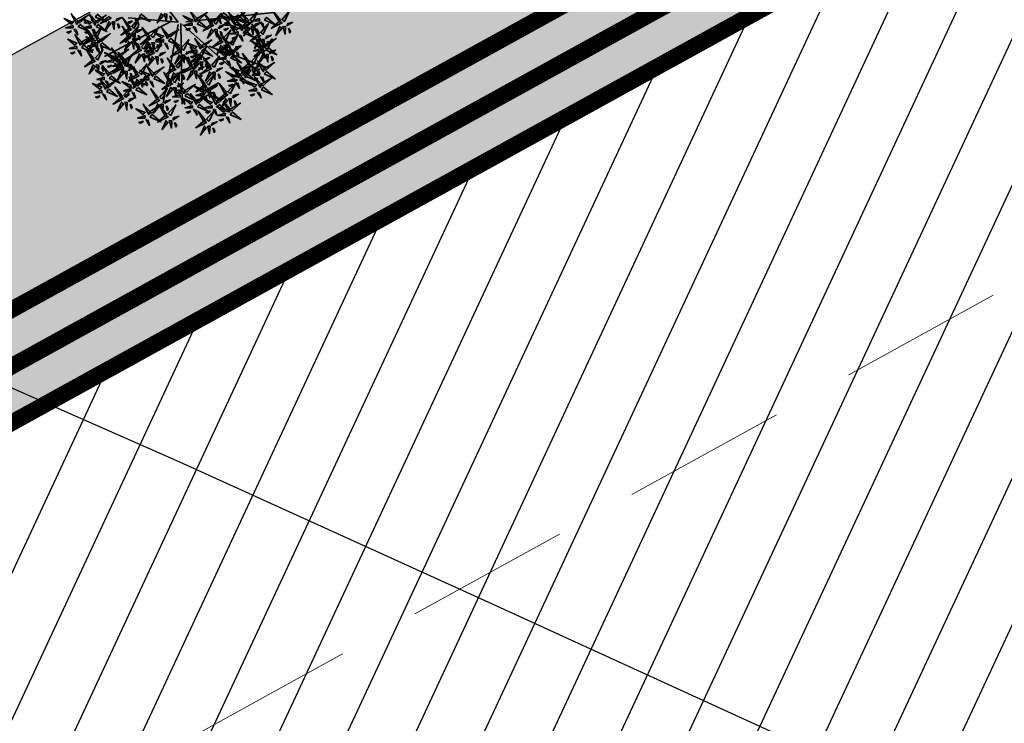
# Model space of a CAD drawing. Extents: x 883 to 364438, y -13 to 4201180.
# Tile 374 of 607: x 364199.3 to 364205.26, y 4200871.41 to 4200875.67. Entities that reach past the tile are written whole.
import ezdxf

# ---------------------------------------------------------------- set-up
doc = ezdxf.new("R2010")
doc.units = 0
doc.header["$LTSCALE"] = 0.5
doc.header["$MEASUREMENT"] = 0
doc.header["$PDMODE"] = 32
doc.header["$PDSIZE"] = 0.3
doc.linetypes.add('G_BUILDING_LINE', pattern=[3, 2, -1])
for name, color, linetype, lineweight in [('(032) Горизонтали утолщенные', 32, 'Continuous', 30), ('.', 7, 'Continuous', 15), ('L-tree', 102, 'Continuous', 35)]:
    doc.layers.add(name, color=color, linetype=linetype, lineweight=lineweight)
doc.styles.add('TimesNewRomanCyr', font='times.ttf', dxfattribs={"width": 0.5, "height": 1})
doc.dimstyles.new('GENPLAN1', dxfattribs={"dimscale": 0.5, "dimtxt": 1, "dimasz": 1.2, "dimexe": 1.3, "dimexo": 1.5, "dimgap": 0.5, "dimtad": 1, "dimdec": 1, "dimzin": 0, "dimdsep": 46, "dimtxsty": 'TimesNewRomanCyr', "dimblk1": 'OBLIQUE', "dimblk2": 'OBLIQUE', "dimsah": 1, "dimcen": 1, "dimadec": 0, "dimazin": 0, "dimtfac": 0.75, "dimtdec": 1, "dimtix": 1, "dimtmove": 0, "dimatfit": 3, "dimfxl": 1, "dimtvp": 1.2, "dimtfill": 1, "dimlwd": 0, "dimlwe": 0, "dimarcsym": 0})

# ---------------------------------------------------------------- blocks, each defined once
blk = doc.blocks.new('gergrgrre')
at = {"layer": '(032) Горизонтали утолщенные', "color": 32}
blk.add_polyline3d([(360497.12, 4200875.79, 554), (360497.91, 4200875.61, 554), (360498.87, 4200875.33, 554), (360500.02, 4200874.94, 554), (360501.38, 4200874.41, 554), (360502.94, 4200873.75, 554), (360504.67, 4200872.99, 554), (360506.54, 4200872.14, 554), (360508.51, 4200871.24, 554), (360510.58, 4200870.3, 554), (360512.69, 4200869.34, 554), (360514.84, 4200868.39, 554), (360516.97, 4200867.45, 554)], dxfattribs=at)
blk = doc.blocks.new('_Oblique')
at = {"color": 0, "linetype": 'ByBlock', "lineweight": -2}
blk.add_line((-0.5, -0.5), (0.5, 0.5), dxfattribs=at)
blk = doc.blocks.new('*D490')
at = {"color": 0, "linetype": 'G_BUILDING_LINE', "lineweight": 0, "transparency": 16777216}
for p, q in [((364222.2217, 4200889.8833), (364220.5051, 4200892.9978)), ((364166.1904, 4200862.3195), (364220.8188, 4200892.4286)), ((364167.5932, 4200859.7742), (364165.8766, 4200862.8887))]:
    blk.add_line(p, q, dxfattribs=at)
at = {"layer": 'Defpoints', "color": 0, "linetype": 'Continuous', "lineweight": 30, "transparency": 16777216}
for p in [(364220.8188, 4200892.4286), (364222.5837, 4200889.2264), (364167.9552, 4200859.1173)]:
    blk.add_point(p, dxfattribs=at)
at = {"color": 0, "linetype": 'Continuous', "lineweight": 0, "transparency": 16777216, "xscale": 0.6, "yscale": 0.6, "zscale": 0.6}
for p, rotation in [((364220.8188, 4200892.4286), 28.86185419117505), ((364166.1904, 4200862.3195), 208.8618541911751)]:
    blk.add_blockref('_Oblique', p, dxfattribs=dict(at, rotation=rotation))
at = {"color": 0, "linetype": 'Continuous', "lineweight": 30, "transparency": 16777216, "insert": (364193.1377, 4200878.0397), "char_height": 1, "attachment_point": 5, "rotation": 28.86185, "style": 'TimesNewRomanCyr', "bg_fill": 3, "box_fill_scale": 1.25, "bg_fill_color": 256, "bg_fill_true_color": 13158600, "bg_fill_transparency": 0}
blk.add_mtext('62.4', dxfattribs=at)
blk = doc.blocks.new('*D637')
at = {"color": 0, "linetype": 'G_BUILDING_LINE', "lineweight": 0, "transparency": 16777216}
for p, q in [((364215.9511, 4200880.7798), (364215.9994, 4200880.6922)), ((364172.7903, 4200856.1456), (364216.313, 4200880.1228)), ((364172.4284, 4200856.8026), (364172.4766, 4200856.715))]:
    blk.add_line(p, q, dxfattribs=at)
at = {"layer": 'Defpoints', "color": 0, "linetype": 'Continuous', "lineweight": 30, "transparency": 16777216}
for p in [(364216.313, 4200880.1228), (364216.313, 4200880.1228), (364172.7903, 4200856.1456)]:
    blk.add_point(p, dxfattribs=at)
at = {"color": 0, "linetype": 'Continuous', "lineweight": 0, "transparency": 16777216, "xscale": 0.6, "yscale": 0.6, "zscale": 0.6}
for p, rotation in [((364216.313, 4200880.1228), 28.85090075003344), ((364172.7903, 4200856.1456), 208.8509007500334)]:
    blk.add_blockref('_Oblique', p, dxfattribs=dict(at, rotation=rotation))
at = {"color": 0, "linetype": 'Continuous', "lineweight": 30, "transparency": 16777216, "insert": (364194.1849, 4200868.8), "char_height": 1, "attachment_point": 5, "rotation": 28.8509, "style": 'TimesNewRomanCyr', "bg_fill": 3, "box_fill_scale": 1.25, "bg_fill_color": 256, "bg_fill_true_color": 13158600, "bg_fill_transparency": 0}
blk.add_mtext('49.7', dxfattribs=at)
blk = doc.blocks.new('shrub3')
at = {"color": 32}
for p, q in [((-6, -2.5), (58.7, 140.1)), ((-14.1, 16.3), (-186.5, 134.7)), ((-6, -2.5), (-59.9, 126.7)), ((-11.4, -5.2), (-224.2, -69.8)), ((-6, -10.6), (-202.7, -118.2)), ((-6, -16), (-59.9, -236.6)), ((4.8, -21.3), (142.2, -225.9)), ((74.3, -125.6), (79.7, -168.6))]:
    blk.add_line(p, q, dxfattribs=at)
at = {"color": 98}
for p, q in [((-17.3, -174), (-25.4, -109.4)), ((-16.8, -172), (-3.3, -277))]:
    blk.add_line(p, q, dxfattribs=at)
at = {"color": 94}
for points in [[(-140.3, 256.1), (-149.5, 258.4), (-144.9, 283.7), (-142.6, 256.1)], [(-133.4, 244.5), (-142.6, 244.5), (-124.1, 272.2), (-133.4, 246.8)], [(-180, 208.5), (-189.2, 208.5), (-170.8, 236.2), (-180, 210.8)], [(-156.4, 239.9), (-168, 228.4), (-158.8, 244.5), (-156.4, 242.2)], [(-138, 237.6), (-144.9, 205.3), (-147.2, 237.6), (-140.3, 237.6)], [(-117, 211.6), (-126.2, 213.9), (-121.6, 239.3), (-119.3, 211.6)], [(-110, 200.1), (-119.3, 200.1), (-100.8, 227.7), (-110, 202.4)], [(-156.7, 192.4), (-156.9, 183.1), (-184.1, 202.3), (-159, 192.4)], [(-157.2, 177.7), (-166.5, 180), (-161.9, 205.4), (-159.6, 177.7)], [(-150.3, 166.2), (-159.6, 166.2), (-141.1, 193.9), (-150.3, 168.5)], [(-133.1, 195.5), (-144.7, 183.9), (-135.4, 200.1), (-133.1, 197.8)], [(-114.7, 193.1), (-121.6, 160.9), (-123.9, 193.1), (-117, 193.1)], [(-109.8, 210.3), (-121.3, 198.7), (-112.1, 214.9), (-109.8, 212.6)], [(-91.3, 208), (-98.3, 175.7), (-100.6, 208), (-93.6, 208)], [(-152.7, 169.2), (-141.4, 157.3), (-157.3, 167), (-155, 169.2)], [(-149.9, 187.6), (-117.8, 179.8), (-150.1, 178.3), (-149.9, 185.3)], [(-94.2, 170.9), (-96.7, 161.7), (-122, 167), (-94.2, 168.6)], [(-82.5, 177.5), (-82.7, 168.3), (-109.9, 187.5), (-84.8, 177.6)], [(-78.5, 154.3), (-67.2, 142.5), (-83.1, 152.1), (-80.8, 154.4)], [(-105.8, 103.4), (-106, 94.2), (-133.2, 113.3), (-108.1, 103.5)], [(-84.6, 111.9), (-84.8, 102.7), (-112, 121.8), (-86.9, 112)], [(-117.5, 96.8), (-120, 87.6), (-145.3, 92.9), (-117.6, 94.5)], [(-96.3, 105.3), (-98.8, 96.1), (-124.1, 101.3), (-96.4, 103)], [(-99, 98.6), (-66.9, 90.9), (-99.2, 89.4), (-99.1, 96.3)], [(-80.6, 88.7), (-69.3, 76.9), (-85.2, 86.5), (-82.9, 88.8)], [(-77.8, 107.1), (-45.7, 99.4), (-78, 97.9), (-77.9, 104.8)], [(-52.6, 102.3), (-64.1, 90.8), (-54.9, 106.9), (-52.6, 104.6)], [(-34.1, 100), (-41, 67.7), (-43.3, 100), (-36.4, 100)], [(-122.8, 61.1), (-123, 51.8), (-150.2, 71), (-125.1, 61.1)], [(-116, 56.3), (-83.9, 48.6), (-116.2, 47.1), (-116, 54)], [(-82.5, 52.6), (-82.7, 43.4), (-109.9, 62.5), (-84.8, 52.7)], [(-101.8, 80.2), (-90.5, 68.4), (-106.4, 78), (-104.1, 80.3)], [(-134.5, 54.4), (-137, 45.3), (-162.2, 50.5), (-134.5, 52.1)], [(-112.2, 25.1), (-112.4, 15.9), (-139.6, 35), (-114.5, 25.1)], [(-118.7, 37.9), (-107.5, 26.1), (-123.4, 35.7), (-121, 37.9)], [(-94.2, 46), (-96.7, 36.8), (-122, 42), (-94.2, 43.7)], [(-78.5, 29.4), (-67.2, 17.6), (-83.1, 27.2), (-80.8, 29.5)], [(-75.7, 47.8), (-43.6, 40.1), (-75.9, 38.6), (-75.7, 45.5)], [(-57.6, 14.7), (-66.8, 17), (-62.2, 42.3), (-59.9, 14.7)], [(-50.7, 3.1), (-59.9, 3.1), (-41.4, 30.8), (-50.7, 5.5)], [(-7.3, 52.3), (-9.8, 43.2), (-35, 48.4), (-7.3, 50)], [(-123.9, 18.4), (-126.4, 9.3), (-151.6, 14.5), (-123.9, 16.1)], [(-108.1, 1.9), (-96.9, -9.9), (-112.8, -0.3), (-110.4, 1.9)], [(-105.4, 20.3), (-73.3, 12.6), (-105.6, 11.1), (-105.4, 18)], [(-73.8, -1.5), (-85.3, -13), (-76.1, 3.1), (-73.8, 0.8)], [(-55.3, -3.8), (-62.2, -36.1), (-64.5, -3.8), (-57.6, -3.8)], [(20.8, -34), (11.6, -31.7), (16.2, -6.4), (18.5, -34)], [(27.8, -45.6), (18.5, -45.6), (37, -17.9), (27.8, -43.2)], [(-118.1, -53.8), (-86, -61.5), (-118.3, -63), (-118.1, -56.1)], [(-85.7, -45.1), (-88.2, -54.2), (-113.5, -49), (-85.8, -47.4)], [(-74, -38.4), (-74.2, -47.7), (-101.4, -28.5), (-76.3, -38.4)], [(-67.2, -43.2), (-35.1, -51), (-67.4, -52.5), (-67.3, -45.5)], [(-40.6, -80.6), (-49.9, -78.3), (-45.3, -52.9), (-42.9, -80.6)], [(4.7, -50.2), (-6.9, -61.7), (2.4, -45.6), (4.7, -47.9)], [(23.1, -52.5), (16.2, -84.8), (13.9, -52.5), (20.8, -52.5)], [(-70, -61.6), (-58.7, -73.5), (-74.6, -63.8), (-72.3, -61.6)], [(-33.7, -92.1), (-42.9, -92.1), (-24.5, -64.5), (-33.7, -89.8)], [(32, -85), (31.8, -94.3), (4.6, -75.1), (29.7, -85)], [(20.3, -91.7), (17.8, -100.8), (-7.5, -95.6), (20.2, -94)], [(36, -108.2), (47.3, -120), (31.4, -110.4), (33.7, -108.2)], [(38.8, -89.8), (70.9, -97.5), (38.6, -99), (38.7, -92.1)], [(57.7, -98.9), (46.1, -110.4), (55.4, -94.3), (57.7, -96.6)], [(69.6, -127.2), (60.4, -124.9), (65, -99.5), (67.3, -127.2)], [(76.1, -101.2), (69.2, -133.5), (66.9, -101.2), (73.8, -101.2)], [(76.5, -138.7), (67.3, -138.7), (85.8, -111), (76.5, -136.4)], [(88.9, -139.3), (81.9, -171.6), (79.6, -139.3), (86.6, -139.3)]]:
    blk.add_lwpolyline(points, dxfattribs=at)
at = {"color": 98}
for points in [[(-186.9, 220.1), (-196.2, 222.4), (-191.5, 247.7), (-189.2, 220.1)], [(-212.3, 213.1), (-221.6, 222.4), (-221.6, 217.8), (-214.6, 213.1)], [(-196.2, 215.5), (-212.3, 231.6), (-203.1, 213.1), (-198.5, 215.5)], [(-203.1, 203.9), (-214.6, 192.4), (-205.4, 208.5), (-203.1, 206.2)], [(-184.6, 201.6), (-191.5, 169.3), (-193.8, 201.6), (-186.9, 201.6)], [(-209.7, 160.6), (-209.9, 151.4), (-237.1, 170.5), (-212, 160.7)], [(-205.1, 158.2), (-192.9, 187.9), (-212.1, 158.3), (-205.1, 158.2)], [(-168.4, 185.7), (-170.9, 176.5), (-196.2, 181.8), (-168.4, 183.4)], [(-182.6, 170.8), (-191.9, 180), (-191.9, 175.4), (-184.9, 170.8)], [(-173.4, 161.6), (-184.9, 150), (-175.7, 166.2), (-173.4, 163.9)], [(-166.5, 173.1), (-182.6, 189.2), (-173.4, 170.8), (-168.8, 173.1)], [(-164, 176.4), (-180.5, 160.6), (-161.9, 169.4), (-164.1, 174.1)], [(-227.2, 112.1), (-236.4, 114.4), (-231.8, 139.7), (-229.5, 112.1)], [(-217, 144.6), (-233.5, 128.9), (-214.9, 137.6), (-217.1, 142.3)], [(-205.7, 137.4), (-194.4, 125.6), (-210.3, 135.2), (-208, 137.5)], [(-202.9, 155.8), (-170.8, 148.1), (-203.1, 146.6), (-202.9, 153.5)], [(-172.1, 112.1), (-181.3, 114.4), (-176.7, 139.7), (-174.4, 112.1)], [(-162.1, 160.2), (-171.6, 151.2), (-167, 151), (-162.2, 157.9)], [(-154.9, 159.3), (-161.9, 127), (-164.2, 159.3), (-157.2, 159.3)], [(-272.5, 96.9), (-288.6, 113), (-279.4, 94.6), (-274.8, 96.9)], [(-263.2, 101.5), (-272.5, 103.8), (-267.9, 129.2), (-265.6, 101.5)], [(-252.6, 105.2), (-261.8, 114.4), (-261.8, 109.8), (-254.9, 105.2)], [(-236.4, 107.5), (-252.6, 123.6), (-243.4, 105.2), (-238.7, 107.5)], [(-220.3, 100.5), (-229.5, 100.5), (-211, 128.2), (-220.3, 102.9)], [(-215.1, 128.4), (-224.6, 119.4), (-220, 119.3), (-215.2, 126.1)], [(-197.5, 105.2), (-206.7, 114.4), (-206.7, 109.8), (-199.8, 105.2)], [(-181.3, 107.5), (-197.5, 123.6), (-188.2, 105.2), (-183.6, 107.5)], [(-174.2, 90.9), (-183.4, 93.2), (-178.8, 118.6), (-176.5, 90.9)], [(-165.2, 100.5), (-174.4, 100.5), (-155.9, 128.2), (-165.2, 102.9)], [(-288.6, 94.6), (-297.9, 103.8), (-297.9, 99.2), (-290.9, 94.6)], [(-279.4, 85.3), (-290.9, 73.8), (-281.7, 90), (-279.4, 87.7)], [(-260.9, 83), (-267.9, 50.8), (-270.2, 83), (-263.2, 83)], [(-258.6, 85.3), (-228.6, 73.8), (-258.6, 92.3), (-258.6, 85.3)], [(-243.4, 95.9), (-254.9, 84.4), (-245.7, 100.5), (-243.4, 98.2)], [(-222.6, 95.9), (-192.6, 84.4), (-222.6, 102.9), (-222.6, 95.9)], [(-188.5, 82.3), (-188.7, 73), (-215.9, 92.2), (-190.8, 82.3)], [(-199.6, 84), (-208.8, 93.2), (-208.8, 88.6), (-201.9, 84)], [(-188.2, 95.9), (-199.8, 84.4), (-190.6, 100.5), (-188.2, 98.2)], [(-183.4, 86.3), (-199.6, 102.4), (-190.4, 84), (-185.7, 86.3)], [(-183.9, 79.8), (-171.7, 109.5), (-190.9, 80), (-183.9, 79.8)], [(-169.8, 93.6), (-176.7, 61.3), (-179, 93.6), (-172.1, 93.6)], [(-167.3, 79.4), (-176.5, 79.4), (-158, 107), (-167.3, 81.7)], [(-260.3, 39.6), (-248, 69.3), (-267.2, 39.8), (-260.3, 39.6)], [(-220.8, 31.6), (-230.1, 33.9), (-225.5, 59.3), (-223.2, 31.6)], [(-200.2, 75.6), (-202.7, 66.4), (-228, 71.7), (-200.2, 73.3)], [(-195.8, 66.3), (-212.3, 50.5), (-193.7, 59.3), (-195.9, 64)], [(-190.4, 74.8), (-201.9, 63.2), (-192.7, 79.4), (-190.4, 77.1)], [(-183.9, 31.1), (-171.7, 60.8), (-190.9, 31.3), (-183.9, 31.1)], [(-184.5, 59.1), (-173.2, 47.2), (-189.1, 56.9), (-186.8, 59.1)], [(-181.7, 77.5), (-149.6, 69.7), (-181.9, 68.2), (-181.7, 75.2)], [(-171.9, 72.5), (-178.8, 40.2), (-181.1, 72.5), (-174.2, 72.5)], [(-276.5, 35.4), (-279, 26.2), (-304.3, 31.5), (-276.6, 33.1)], [(-264.8, 42), (-265, 32.8), (-292.2, 51.9), (-267.1, 42.1)], [(-258, 37.2), (-225.9, 29.5), (-258.2, 28), (-258.1, 34.9)], [(-246.2, 24.7), (-255.5, 33.9), (-255.5, 29.3), (-248.5, 24.7)], [(-230.1, 27), (-246.2, 43.1), (-237, 24.7), (-232.4, 27)], [(-213.9, 20.1), (-223.2, 20.1), (-204.7, 47.8), (-213.9, 22.4)], [(-188.5, 33.6), (-188.7, 24.3), (-215.9, 43.5), (-190.8, 33.6)], [(-193.9, 50.1), (-203.4, 41.1), (-198.8, 40.9), (-194, 47.7)], [(-181.7, 28.8), (-149.6, 21), (-181.9, 19.5), (-181.7, 26.5)], [(-170, 2), (-179.2, 4.3), (-174.6, 29.6), (-172.3, 2)], [(-272.1, 26), (-288.7, 10.3), (-270, 19.1), (-272.2, 23.7)], [(-270.2, 9.8), (-279.7, 0.8), (-275.1, 0.7), (-270.3, 7.5)], [(-260.8, 18.8), (-249.5, 7), (-265.4, 16.6), (-263.1, 18.9)], [(-237, 15.5), (-248.5, 3.9), (-239.3, 20.1), (-237, 17.8)], [(-200.2, 26.9), (-202.7, 17.7), (-228, 23), (-200.2, 24.6)], [(-218.5, 13.2), (-225.5, -19.1), (-227.8, 13.2), (-220.8, 13.2)], [(-216.2, 15.5), (-186.2, 3.9), (-216.2, 22.4), (-216.2, 15.5)], [(-195.8, 17.6), (-212.3, 1.8), (-193.7, 10.6), (-195.9, 15.3)], [(-195.4, -4.9), (-204.6, 4.3), (-204.6, -0.3), (-197.7, -4.9)], [(-193.9, 1.4), (-203.4, -7.6), (-198.8, -7.8), (-194, -1)], [(-179.2, -2.6), (-195.4, 13.5), (-186.1, -4.9), (-181.5, -2.6)], [(-184.5, 10.4), (-173.2, -1.5), (-189.1, 8.2), (-186.8, 10.4)], [(-278.8, -42.9), (-295, -26.7), (-285.8, -45.2), (-281.1, -42.9)], [(-269.6, -38.3), (-278.8, -36), (-274.2, -10.6), (-271.9, -38.3)], [(-262.7, -49.8), (-271.9, -49.8), (-253.4, -22.1), (-262.7, -47.5)], [(-186.1, -14.2), (-197.7, -25.7), (-188.4, -9.6), (-186.1, -11.9)], [(-167.7, -16.5), (-174.6, -48.8), (-176.9, -16.5), (-170, -16.5)], [(-165.3, -14.2), (-135.3, -25.7), (-165.3, -7.3), (-165.3, -14.2)], [(-120.3, -51.4), (-108.1, -21.7), (-127.3, -51.3), (-120.3, -51.4)], [(-295, -45.2), (-304.2, -36), (-304.2, -40.6), (-297.3, -45.2)], [(-285.8, -54.4), (-297.3, -65.9), (-288.1, -49.8), (-285.8, -52.1)], [(-265, -54.4), (-235, -65.9), (-265, -47.5), (-265, -54.4)], [(-222.4, -49), (-222.6, -58.3), (-249.8, -39.1), (-224.7, -49)], [(-215.6, -53.8), (-183.5, -61.5), (-215.8, -63), (-215.7, -56.1)], [(-165.2, -59.6), (-165.4, -68.8), (-192.6, -49.7), (-167.5, -59.6)], [(-160.6, -62), (-148.3, -32.3), (-167.5, -61.9), (-160.6, -62)], [(-124.9, -49), (-125.1, -58.3), (-152.3, -39.1), (-127.2, -49)], [(-267.3, -56.7), (-274.2, -89), (-276.5, -56.7), (-269.6, -56.7)], [(-234.1, -55.7), (-236.6, -64.8), (-261.9, -59.6), (-234.2, -58)], [(-247.5, -93.8), (-235.3, -64.1), (-254.5, -93.6), (-247.5, -93.8)], [(-229.7, -65), (-246.3, -80.8), (-227.6, -72), (-229.8, -67.3)], [(-227.8, -81.2), (-237.3, -90.2), (-232.7, -90.3), (-227.9, -83.5)], [(-218.4, -72.2), (-207.1, -84), (-223, -74.4), (-220.7, -72.2)], [(-172.5, -75.6), (-189, -91.3), (-170.4, -82.6), (-172.5, -77.9)], [(-172.1, -97.5), (-181.3, -95.2), (-176.7, -69.9), (-174.4, -97.5)], [(-165.2, -109.1), (-174.4, -109.1), (-155.9, -81.4), (-165.2, -106.8)], [(-136.6, -55.7), (-139.1, -64.8), (-164.4, -59.6), (-136.6, -58)], [(-158.4, -64.4), (-126.3, -72.1), (-158.6, -73.6), (-158.4, -66.7)], [(-132.2, -65), (-148.7, -80.8), (-130.1, -72), (-132.3, -67.3)], [(-130.3, -81.2), (-139.8, -90.2), (-135.2, -90.3), (-130.4, -83.5)], [(-120.9, -72.2), (-109.6, -84), (-125.5, -74.4), (-123.2, -72.2)], [(-97.3, -89.3), (-97.6, -98.5), (-124.8, -79.3), (-99.6, -89.2)], [(-67.6, -91.4), (-67.9, -100.6), (-95.1, -81.5), (-70, -91.3)], [(-79.4, -70.6), (-88.9, -79.6), (-84.3, -79.8), (-79.5, -72.9)], [(-66, -87.5), (-75.3, -78.3), (-75.3, -82.9), (-68.3, -87.5)], [(-263.8, -98), (-266.3, -107.2), (-291.6, -101.9), (-263.8, -100.3)], [(-259.4, -107.4), (-276, -123.1), (-257.3, -114.3), (-259.5, -109.7)], [(-245.3, -96.2), (-213.2, -103.9), (-245.5, -105.4), (-245.3, -98.5)], [(-197.5, -104.5), (-206.7, -95.2), (-206.7, -99.9), (-199.8, -104.5)], [(-188.2, -113.7), (-199.8, -125.2), (-190.6, -109.1), (-188.2, -111.4)], [(-181.3, -102.2), (-197.5, -86), (-188.2, -104.5), (-183.6, -102.2)], [(-170.6, -91.8), (-180, -100.8), (-175.4, -100.9), (-170.6, -94.1)], [(-167.5, -113.7), (-137.5, -125.2), (-167.5, -106.8), (-167.5, -113.7)], [(-161.1, -82.8), (-149.9, -94.6), (-165.8, -85), (-163.4, -82.8)], [(-109, -95.9), (-111.6, -105.1), (-136.8, -99.8), (-109.1, -98.2)], [(-79.3, -98), (-81.9, -107.2), (-107.1, -101.9), (-79.4, -100.3)], [(-75, -107.4), (-91.5, -123.1), (-72.8, -114.3), (-75, -109.7)], [(-90.5, -94), (-58.4, -101.8), (-90.8, -103.3), (-90.6, -96.4)], [(-71.6, -138.3), (-59.3, -108.5), (-78.5, -138.1), (-71.6, -138.3)], [(-56.8, -96.7), (-68.3, -108.3), (-59.1, -92.1), (-56.8, -94.4)], [(-60.9, -96.2), (-28.8, -103.9), (-61.1, -105.4), (-60.9, -98.5)], [(-38.3, -99.1), (-45.3, -131.3), (-47.6, -99.1), (-40.6, -99.1)], [(-257.5, -123.6), (-267, -132.6), (-262.4, -132.7), (-257.6, -125.9)], [(-248.1, -114.6), (-236.8, -126.4), (-252.7, -116.8), (-250.4, -114.5)], [(-191.9, -146.6), (-208.1, -130.5), (-198.8, -148.9), (-194.2, -146.6)], [(-182.7, -142), (-191.9, -139.7), (-187.3, -114.3), (-185, -142)], [(-175.8, -153.5), (-185, -153.5), (-166.5, -125.9), (-175.8, -151.2)], [(-169.8, -116), (-176.7, -148.3), (-179, -116), (-172.1, -116)], [(-127, -146.4), (-127.2, -155.7), (-154.4, -136.5), (-129.3, -146.4)], [(-138.2, -152.6), (-147.4, -150.3), (-142.8, -124.9), (-140.5, -152.6)], [(-131.2, -164.1), (-140.5, -164.1), (-122, -136.5), (-131.2, -161.8)], [(-122.5, -148.9), (-110.2, -119.1), (-129.4, -148.7), (-122.5, -148.9)], [(-102.7, -121.5), (-112.2, -130.5), (-107.6, -130.6), (-102.8, -123.8)], [(-76.1, -135.8), (-76.4, -145.1), (-103.6, -125.9), (-78.4, -135.8)], [(-93.3, -112.5), (-82.1, -124.3), (-98, -114.6), (-95.6, -112.4)], [(-73.1, -123.6), (-82.5, -132.6), (-77.9, -132.7), (-73.1, -125.9)], [(-63.6, -114.6), (-52.4, -126.4), (-68.3, -116.8), (-65.9, -114.5)], [(-7.3, -136.1), (-9.8, -145.3), (-35, -140), (-7.3, -138.4)], [(-19.4, -161.1), (-28.7, -158.8), (-24.1, -133.4), (-21.7, -161.1)], [(4.4, -129.5), (4.2, -138.7), (-23, -119.6), (2.1, -129.4)], [(6.9, -155.2), (19.1, -125.5), (-0.1, -155), (6.9, -155.2)], [(11.2, -134.3), (43.3, -142), (11, -143.5), (11.2, -136.6)], [(26.6, -117.2), (17.1, -126.2), (21.7, -126.3), (26.5, -119.5)], [(44.2, -134.1), (35, -124.9), (35, -129.5), (41.9, -134.1)], [(59, -159), (49.8, -156.6), (54.4, -131.3), (56.7, -159)], [(61.2, -127.8), (51.9, -118.5), (51.9, -123.1), (58.9, -127.8)], [(70.4, -137), (58.9, -148.5), (68.1, -132.4), (70.4, -134.7)], [(-208.1, -148.9), (-217.3, -139.7), (-217.3, -144.3), (-210.4, -148.9)], [(-198.8, -158.2), (-210.4, -169.7), (-201.2, -153.5), (-198.8, -155.8)], [(-180.4, -160.5), (-187.3, -192.7), (-189.6, -160.5), (-182.7, -160.5)], [(-178.1, -158.2), (-148.1, -169.7), (-178.1, -151.2), (-178.1, -158.2)], [(-163.6, -159.5), (-172.8, -150.3), (-172.8, -154.9), (-165.9, -159.5)], [(-138.7, -153.1), (-141.2, -162.2), (-166.5, -157), (-138.8, -155.4)], [(-157.2, -190.7), (-166.5, -188.4), (-161.9, -163), (-159.6, -190.7)], [(-154.3, -168.7), (-165.9, -180.3), (-156.6, -164.1), (-154.3, -166.4)], [(-147.4, -157.2), (-163.6, -141.1), (-154.3, -159.5), (-149.7, -157.2)], [(-134.3, -162.4), (-150.9, -178.2), (-132.2, -169.4), (-134.4, -164.7)], [(-133.5, -168.7), (-103.5, -180.3), (-133.5, -161.8), (-133.5, -168.7)], [(-120.2, -151.2), (-88.1, -158.9), (-120.4, -160.4), (-120.3, -153.5)], [(-87.8, -142.5), (-90.4, -151.6), (-115.6, -146.4), (-87.9, -144.8)], [(-83.4, -151.8), (-100, -167.6), (-81.3, -158.8), (-83.5, -154.1)], [(-72.1, -159), (-60.9, -170.9), (-76.8, -161.2), (-74.4, -159)], [(-69.3, -140.6), (-37.2, -148.4), (-69.6, -149.9), (-69.4, -142.9)], [(-44.8, -168), (-54.1, -158.8), (-54.1, -163.4), (-47.1, -168)], [(-28.7, -165.7), (-44.8, -149.5), (-35.6, -168), (-31, -165.7)], [(-9.4, -159.4), (-11.9, -168.6), (-37.2, -163.3), (-9.4, -161.7)], [(2.3, -152.8), (2.1, -162), (-25.1, -142.9), (0, -152.7)], [(-2.9, -145.5), (-19.4, -161.2), (-0.8, -152.5), (-2.9, -147.8)], [(-1, -161.7), (-10.4, -170.7), (-5.8, -170.8), (-1, -164)], [(8.5, -152.7), (19.7, -164.5), (3.8, -154.9), (6.2, -152.6)], [(9.1, -157.6), (41.2, -165.3), (8.9, -166.8), (9.1, -159.9)], [(33.6, -165.9), (24.4, -156.6), (24.4, -161.3), (31.3, -165.9)], [(49.8, -163.6), (33.6, -147.4), (42.8, -165.9), (47.5, -163.6)], [(53.4, -143.3), (41.9, -154.9), (51.1, -138.7), (53.4, -141)], [(65.9, -170.5), (56.7, -170.5), (75.2, -142.8), (65.9, -168.2)], [(85, -171.8), (84.8, -181.1), (57.6, -161.9), (82.7, -171.8)], [(71.9, -145.6), (65, -177.9), (62.7, -145.6), (69.6, -145.6)], [(-216.1, -193), (-216.3, -202.2), (-243.5, -183.1), (-218.4, -193)], [(-211.5, -195.4), (-199.2, -165.7), (-218.4, -195.3), (-211.5, -195.4)], [(-182.6, -197.6), (-191.9, -188.4), (-191.9, -193), (-184.9, -197.6)], [(-166.5, -195.3), (-182.6, -179.2), (-173.4, -197.6), (-168.8, -195.3)], [(-135.9, -171), (-142.8, -203.3), (-145.1, -171), (-138.2, -171)], [(-132.4, -178.6), (-141.9, -187.6), (-137.3, -187.7), (-132.5, -180.9)], [(-123, -169.6), (-111.7, -181.4), (-127.6, -171.8), (-125.3, -169.6)], [(-116.1, -212.4), (-103.8, -182.7), (-123, -212.2), (-116.1, -212.4)], [(-61.8, -211.9), (-71.1, -209.6), (-66.5, -184.2), (-64.2, -211.9)], [(-44.9, -216.1), (-54.1, -213.8), (-49.5, -188.5), (-47.2, -216.1)], [(-35.6, -177.2), (-47.1, -188.7), (-37.9, -172.6), (-35.6, -174.9)], [(-17.1, -179.5), (-24.1, -211.8), (-26.4, -179.5), (-19.4, -179.5)], [(-5, -168.8), (-21.5, -184.5), (-2.9, -175.7), (-5.1, -171.1)], [(-14.8, -177.2), (15.2, -188.7), (-14.8, -170.3), (-14.8, -177.2)], [(-3.1, -185), (-12.6, -194), (-7.9, -194.1), (-3.2, -187.3)], [(6.3, -176), (17.6, -187.8), (1.7, -178.2), (4, -175.9)], [(42.8, -175.1), (31.3, -186.6), (40.5, -170.5), (42.8, -172.8)], [(73.3, -178.5), (70.8, -187.6), (45.5, -182.4), (73.2, -180.8)], [(61.3, -177.4), (54.4, -209.7), (52.1, -177.4), (59, -177.4)], [(77.7, -187.8), (61.1, -203.6), (79.8, -194.8), (77.6, -190.1)], [(63.6, -175.1), (93.6, -186.6), (63.6, -168.2), (63.6, -175.1)], [(91.8, -176.6), (123.9, -184.4), (91.6, -185.9), (91.7, -178.9)], [(109.1, -199.6), (93, -183.4), (102.2, -201.9), (106.8, -199.6)], [(-227.7, -199.6), (-230.3, -208.8), (-255.5, -203.6), (-227.8, -202)], [(-223.4, -209), (-239.9, -224.7), (-221.2, -216), (-223.4, -211.3)], [(-212, -216.2), (-200.8, -228), (-216.7, -218.4), (-214.3, -216.1)], [(-173.4, -206.9), (-184.9, -218.4), (-175.7, -202.2), (-173.4, -204.5)], [(-159.4, -233.1), (-168.6, -230.8), (-164, -205.4), (-161.7, -233.1)], [(-154.9, -209.2), (-161.9, -241.4), (-164.2, -209.2), (-157.2, -209.2)], [(-152.4, -244.6), (-161.7, -244.6), (-143.2, -216.9), (-152.4, -242.3)], [(-132.3, -216.6), (-134.9, -225.8), (-160.1, -220.5), (-132.4, -218.9)], [(-152.6, -206.9), (-122.6, -218.4), (-152.6, -199.9), (-152.6, -206.9)], [(-120.7, -209.9), (-120.9, -219.2), (-148.1, -200), (-123, -209.9)], [(-113.9, -214.7), (-81.8, -222.5), (-114.1, -224), (-113.9, -217)], [(-87.2, -218.8), (-96.5, -209.6), (-96.5, -214.2), (-89.5, -218.8)], [(-71.1, -216.5), (-87.2, -200.4), (-78, -218.8), (-73.4, -216.5)], [(-70.3, -223), (-79.5, -213.8), (-79.5, -218.4), (-72.6, -223)], [(-54.1, -220.7), (-70.3, -204.6), (-61, -223), (-56.4, -220.7)], [(-54.9, -223.4), (-64.2, -223.4), (-45.7, -195.7), (-54.9, -221.1)], [(-38, -227.6), (-47.2, -227.6), (-28.7, -200), (-38, -225.3)], [(-16.8, -229), (-17, -238.2), (-44.2, -219.1), (-19.1, -228.9)], [(-12.2, -231.4), (0.1, -201.7), (-19.1, -231.3), (-12.2, -231.4)], [(40.8, -246.3), (53.1, -216.5), (33.9, -246.1), (40.8, -246.3)], [(46.3, -237.3), (37, -235), (41.7, -209.6), (44, -237.3)], [(68, -214.2), (67.8, -223.4), (40.6, -204.3), (65.7, -214.1)], [(79.6, -204), (70.1, -213), (74.7, -213.1), (79.5, -206.3)], [(74.8, -219), (106.9, -226.7), (74.6, -228.2), (74.8, -221.3)], [(93, -201.9), (83.7, -192.6), (83.7, -197.3), (90.7, -201.9)], [(89, -195), (100.3, -206.9), (84.4, -197.2), (86.7, -195)], [(102.2, -211.1), (90.7, -222.6), (99.9, -206.5), (102.2, -208.8)], [(120.7, -213.4), (113.7, -245.7), (111.4, -213.4), (118.4, -213.4)], [(-221.5, -225.2), (-230.9, -234.2), (-226.3, -234.3), (-221.5, -227.5)], [(-184.8, -240), (-194, -230.8), (-194, -235.4), (-187.1, -240)], [(-175.5, -249.2), (-187.1, -260.7), (-177.8, -244.6), (-175.5, -246.9)], [(-168.6, -237.7), (-184.8, -221.5), (-175.5, -240), (-170.9, -237.7)], [(-154.7, -249.2), (-124.7, -260.7), (-154.7, -242.3), (-154.7, -249.2)], [(-128, -225.9), (-144.5, -241.7), (-125.8, -232.9), (-128, -228.2)], [(-126.1, -242.1), (-135.5, -251.1), (-130.9, -251.3), (-126.1, -244.5)], [(-116.6, -233.1), (-105.4, -245), (-121.3, -235.3), (-118.9, -233.1)], [(-78, -228), (-89.5, -239.6), (-80.3, -223.4), (-78, -225.7)], [(-61, -232.3), (-72.6, -243.8), (-63.4, -227.6), (-61, -230)], [(-59.5, -230.3), (-66.5, -262.6), (-68.8, -230.3), (-61.8, -230.3)], [(-57.2, -228), (-27.2, -239.6), (-57.2, -221.1), (-57.2, -228)], [(-28.5, -235.6), (-31, -244.8), (-56.2, -239.6), (-28.5, -237.9)], [(-24.1, -245), (-40.6, -260.7), (-22, -252), (-24.1, -247.3)], [(-40.3, -232.3), (-10.3, -243.8), (-40.3, -225.3), (-40.3, -232.3)], [(-15.2, -264.8), (-24.4, -262.5), (-19.8, -237.2), (-17.5, -264.8)], [(-10, -233.8), (22.1, -241.5), (-10.2, -243), (-10, -236.1)], [(36.2, -243.8), (36, -253.1), (8.8, -233.9), (33.9, -243.8)], [(20.9, -244.2), (11.6, -235), (11.6, -239.6), (18.6, -244.2)], [(37, -241.9), (20.9, -225.8), (30.1, -244.2), (34.7, -241.9)], [(56.3, -220.8), (53.8, -230), (28.6, -224.7), (56.3, -223.1)], [(53.2, -248.8), (44, -248.8), (62.4, -221.2), (53.2, -246.5)], [(60.7, -230.2), (44.2, -245.9), (62.8, -237.1), (60.7, -232.5)], [(50.9, -253.4), (80.9, -265), (50.9, -246.5), (50.9, -253.4)], [(62.6, -246.4), (53.2, -255.4), (57.8, -255.5), (62.6, -248.7)], [(72.1, -237.4), (83.3, -249.2), (67.4, -239.6), (69.8, -237.3)], [(127.4, -250.2), (127.2, -259.4), (100, -240.3), (125.1, -250.1)], [(131.9, -252.6), (144.2, -222.9), (125, -252.4), (131.9, -252.6)], [(-157.1, -251.5), (-164, -283.8), (-166.3, -251.5), (-159.4, -251.5)], [(-66.8, -282.1), (-83, -266), (-73.8, -284.4), (-69.1, -282.1)], [(-57.6, -277.5), (-66.8, -275.2), (-62.2, -249.9), (-59.9, -277.5)], [(-50.7, -289.1), (-59.9, -289.1), (-41.4, -261.4), (-50.7, -286.7)], [(-40.6, -271.7), (-49.8, -262.5), (-49.8, -267.1), (-42.9, -271.7)], [(-24.4, -269.4), (-40.6, -253.3), (-31.4, -271.7), (-26.7, -269.4)], [(-22.2, -261.2), (-31.6, -270.2), (-27, -270.3), (-22.2, -263.5)], [(-8.3, -276.3), (-17.5, -276.3), (1, -248.7), (-8.3, -274)], [(-12.7, -252.2), (-1.5, -264), (-17.4, -254.4), (-15, -252.1)], [(-10.6, -281), (19.4, -292.5), (-10.6, -274), (-10.6, -281)], [(24.5, -250.5), (22, -259.6), (-3.2, -254.4), (24.5, -252.8)], [(28.9, -259.8), (12.4, -275.6), (31, -266.8), (28.9, -262.1)], [(30.1, -253.4), (18.6, -265), (27.8, -248.8), (30.1, -251.1)], [(40.3, -267), (51.5, -278.8), (35.6, -269.2), (38, -267)], [(48.6, -255.7), (41.7, -288), (39.4, -255.7), (46.3, -255.7)], [(43, -248.6), (75.1, -256.3), (42.8, -257.8), (43, -250.9)], [(120.1, -266.2), (103.5, -281.9), (122.2, -273.1), (120, -268.5)], [(131.4, -273.4), (142.7, -285.2), (126.8, -275.6), (129.1, -273.3)], [(134.2, -255), (166.3, -262.7), (134, -264.2), (134.1, -257.3)], [(-83, -284.4), (-92.2, -275.2), (-92.2, -279.8), (-85.3, -284.4)], [(-73.8, -293.7), (-85.3, -305.2), (-76.1, -289.1), (-73.8, -291.4)], [(-55.3, -296), (-62.2, -328.3), (-64.5, -296), (-57.6, -296)], [(-53, -293.7), (-23, -305.2), (-53, -286.7), (-53, -293.7)], [(-31.4, -281), (-42.9, -292.5), (-33.7, -276.3), (-31.4, -278.7)], [(-12.9, -283.3), (-19.8, -315.5), (-22.1, -283.3), (-15.2, -283.3)], [(30.8, -276), (21.4, -285), (26, -285.1), (30.8, -278.3)], [(122, -282.4), (112.5, -291.4), (117.1, -291.5), (121.9, -284.7)]]:
    blk.add_lwpolyline(points, dxfattribs=at)
at = {"color": 20}
for points in [[(-165.7, 249.1), (-174.9, 258.4), (-174.9, 253.8), (-168, 249.1)], [(-149.5, 251.4), (-165.7, 267.6), (-156.4, 249.1), (-151.8, 251.4)], [(-152.1, 189.9), (-139.9, 219.6), (-159.1, 190.1), (-152.1, 189.9)], [(-126.2, 207), (-142.4, 223.1), (-133.1, 204.7), (-128.5, 207)], [(-135.7, 239.9), (-105.7, 228.4), (-135.7, 246.8), (-135.7, 239.9)], [(-119, 219.5), (-128.3, 228.7), (-128.3, 224.1), (-121.3, 219.5)], [(-182.3, 203.9), (-152.3, 192.4), (-182.3, 210.8), (-182.3, 203.9)], [(-142.4, 204.7), (-151.6, 213.9), (-151.6, 209.3), (-144.7, 204.7)], [(-112.3, 195.5), (-82.3, 183.9), (-112.3, 202.4), (-112.3, 195.5)], [(-152.6, 161.6), (-122.6, 150), (-152.6, 168.5), (-152.6, 161.6)], [(-221.4, 154), (-223.9, 144.8), (-249.2, 150), (-221.4, 151.7)], [(-89.8, 161.6), (-106.3, 145.8), (-87.7, 154.6), (-89.9, 159.2)], [(-87.9, 145.3), (-97.4, 136.3), (-92.7, 136.2), (-88, 143)], [(-80.1, 109.5), (-67.8, 139.2), (-87, 109.6), (-80.1, 109.5)], [(-256.3, 90), (-265.6, 90), (-247.1, 117.6), (-256.3, 92.3)], [(-101.3, 101), (-89, 130.7), (-108.2, 101.2), (-101.3, 101)], [(-61.8, 111.5), (-71, 120.7), (-71, 116.1), (-64.1, 111.5)], [(-224.9, 93.6), (-231.8, 61.3), (-234.1, 93.6), (-227.2, 93.6)], [(-167.5, 95.9), (-137.5, 84.4), (-167.5, 102.9), (-167.5, 95.9)], [(-113.1, 87.4), (-129.7, 71.7), (-111, 80.5), (-113.2, 85.1)], [(-118.2, 58.7), (-105.9, 88.4), (-125.1, 58.8), (-118.2, 58.7)], [(-91.9, 95.9), (-108.5, 80.2), (-89.8, 88.9), (-92, 93.6)], [(-169.6, 74.8), (-139.6, 63.2), (-169.6, 81.7), (-169.6, 74.8)], [(-111.2, 71.2), (-120.7, 62.2), (-116.1, 62.1), (-111.3, 68.9)], [(-90, 79.7), (-99.5, 70.7), (-94.9, 70.6), (-90.1, 77.4)], [(-77.9, 50.2), (-65.7, 79.9), (-84.9, 50.4), (-77.9, 50.2)], [(-130.1, 45.1), (-146.6, 29.3), (-128, 38.1), (-130.1, 42.8)], [(-128.2, 28.9), (-137.6, 19.9), (-133, 19.8), (-128.2, 26.6)], [(-107.6, 22.7), (-95.3, 52.4), (-114.5, 22.8), (-107.6, 22.7)], [(-89.8, 36.6), (-106.3, 20.9), (-87.7, 29.6), (-89.9, 34.3)], [(-2.9, 43), (-19.4, 27.2), (-0.8, 36), (-2.9, 40.7)], [(-163, -9.6), (-172.3, -9.6), (-153.8, 18.1), (-163, -7.3)], [(-119.5, 9.1), (-136, -6.7), (-117.4, 2.1), (-119.5, 6.8)], [(-87.9, 20.4), (-97.4, 11.4), (-92.7, 11.3), (-88, 18.1)], [(-83, 7.8), (-92.2, 17), (-92.2, 12.4), (-85.3, 7.8)], [(-66.8, 10.1), (-83, 26.2), (-73.8, 7.8), (-69.1, 10.1)], [(-53, -1.5), (-23, -13), (-53, 5.5), (-53, -1.5)], [(-1, 26.8), (-10.4, 17.8), (-5.8, 17.6), (-1, 24.5)], [(-217.9, -51.4), (-205.6, -21.7), (-224.8, -51.3), (-217.9, -51.4)], [(-117.6, -7.1), (-127, -16.1), (-122.4, -16.2), (-117.6, -9.4)], [(-69.5, -40.9), (-57.2, -11.1), (-76.4, -40.7), (-69.5, -40.9)], [(11.6, -38.6), (-4.6, -22.5), (4.7, -40.9), (9.3, -38.6)], [(-81.3, -54.4), (-97.9, -70.2), (-79.2, -61.4), (-81.4, -56.7)], [(-4.6, -40.9), (-13.8, -31.7), (-13.8, -36.3), (-6.9, -40.9)], [(25.5, -50.2), (55.5, -61.7), (25.5, -43.2), (25.5, -50.2)], [(-252.1, -91.4), (-252.3, -100.6), (-279.5, -81.5), (-254.4, -91.3)], [(-176.9, -66.2), (-179.4, -75.4), (-204.6, -70.2), (-176.9, -68.6)], [(-92.8, -91.7), (-80.5, -62), (-99.7, -91.5), (-92.8, -91.7)], [(-63.1, -93.8), (-50.8, -64.1), (-70, -93.6), (-63.1, -93.8)], [(-49.9, -85.2), (-66, -69.1), (-56.8, -87.5), (-52.2, -85.2)], [(36.5, -87.4), (48.8, -57.7), (29.6, -87.3), (36.5, -87.4)], [(48.4, -89.6), (39.2, -80.4), (39.2, -85), (46.1, -89.6)], [(-104.6, -105.2), (-121.2, -121), (-102.5, -112.2), (-104.7, -107.5)], [(-36, -96.7), (-6, -108.3), (-36, -89.8), (-36, -96.7)], [(9, -131.9), (21.3, -102.2), (2.1, -131.7), (9, -131.9)], [(24.7, -101), (8.1, -116.8), (26.8, -108), (24.6, -103.3)], [(60.4, -131.8), (44.2, -115.7), (53.4, -134.1), (58.1, -131.8)], [(74.2, -143.3), (104.2, -154.9), (74.2, -136.4), (74.2, -143.3)], [(-12.5, -172.6), (-21.7, -172.6), (-3.3, -144.9), (-12.5, -170.3)], [(89.5, -174.3), (101.8, -144.5), (82.6, -174.1), (89.5, -174.3)], [(-150.3, -202.2), (-159.6, -202.2), (-141.1, -174.6), (-150.3, -199.9)], [(-81.5, -168), (-91, -177), (-86.4, -177.2), (-81.6, -170.3)], [(72.6, -216.6), (84.9, -186.9), (65.7, -216.4), (72.6, -216.6)], [(-209.3, -197.8), (-177.2, -205.5), (-209.5, -207), (-209.3, -200.1)], [(-42.6, -234.6), (-49.5, -266.8), (-51.8, -234.6), (-44.9, -234.6)], [(115.7, -256.8), (113.2, -266), (87.9, -260.7), (115.6, -259.1)]]:
    blk.add_lwpolyline(points, dxfattribs=at)
blk = doc.blocks.new('*U659')
at = {"layer": 'L-tree', "linetype": 'Continuous', "xscale": 0.002173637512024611, "yscale": 0.002173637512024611, "zscale": 0.002173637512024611, "rotation": 33.3896955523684}
blk.add_blockref('shrub3', (1.0839, 1.0491), dxfattribs=at)
blk = doc.blocks.new('*U660')
at = {"color": 0, "linetype": 'ByBlock', "lineweight": -2, "transparency": 16777216, "rotation": 28.86185419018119}
blk.add_blockref('*U659', (364199.8184, 4200874.2242), dxfattribs=at)

msp = doc.modelspace()

# ---------------------------------------------------------------- hatches: boundary and pattern name
at = {"layer": '.', "ltscale": 0.149071}
h = msp.add_hatch(color=256, dxfattribs=at)
h.dxf.hatch_style = 1
h.set_gradient(color1=(51, 204, 0), color2=(51, 204, 0), tint=1)
edge = h.paths.add_edge_path(flags=17)
edge.add_line((364181.3339, 4200853.0746), (364207.9524, 4200804.7792))
edge.add_arc((364210.5798, 4200806.2273), 3, 208.86185, 298.08173)
edge.add_line((364211.992, 4200803.5805), (364213.022, 4200804.13))
edge.add_line((364213.022, 4200804.13), (364240.8316, 4200818.9529))
edge.add_arc((364239.4205, 4200821.6003), 3, 298.05808, 388.84873)
edge.add_line((364242.0482, 4200823.0478), (364232.1525, 4200841.0118))
edge.add_line((364232.1525, 4200841.0118), (364225.4282, 4200837.2946))
edge.add_line((364225.4282, 4200837.2946), (364231.7058, 4200825.9068))
edge.add_line((364231.7058, 4200825.9068), (364212.1085, 4200815.1317))
edge.add_line((364212.1085, 4200815.1317), (364194.3446, 4200847.3598))
edge.add_line((364194.3446, 4200847.3598), (364213.8307, 4200858.0728))
edge.add_line((364213.8307, 4200858.0728), (364220.1039, 4200846.6911))
edge.add_line((364220.1039, 4200846.6911), (364226.9415, 4200850.4715))
edge.add_line((364226.9415, 4200850.4715), (364215.2176, 4200871.7496))
edge.add_arc((364212.5901, 4200870.3018), 3, 28.85398, 118.86185)
edge.add_line((364211.142, 4200872.9292), (364182.5131, 4200857.1501))
edge.add_arc((364183.9612, 4200854.5227), 3, 118.86185, 208.86185)
h.paths.add_polyline_path([(364223.8156, 4200885.5285), (364215.7766, 4200881.1002), (364222.9705, 4200868.0932), (364225.9319, 4200869.7796), (364225.0156, 4200871.444), (364228.022, 4200873.0454), (364231.3016, 4200867.0885), (364228.2962, 4200865.4877), (364227.3798, 4200867.1522), (364224.4053, 4200865.4383), (364239.0616, 4200838.8322), (364247.1109, 4200843.2627)], flags=17)
h.paths.add_polyline_path([(364253.5046, 4200831.5331), (364248.4838, 4200828.8391), (364246.4629, 4200832.5113), (364243.456, 4200830.8548), (364250.8369, 4200817.4561), (364206.9833, 4200794.1075), (364171.7349, 4200858.0605), (364215.2534, 4200882.0462), (364215.2925, 4200881.9752), (364218.6955, 4200883.8498), (364217.7145, 4200885.6293), (364169.042, 4200858.8029), (364206.184, 4200791.4143), (364259.8936, 4200819.9284)])
at = {"layer": '.', "linetype": 'Continuous', "lineweight": 30, "true_color": 0x991b1e}
h = msp.add_hatch(dxfattribs=at)
h.set_pattern_fill('ANSI31', color=244, scale=3, angle=20)
h.set_pattern_definition([(65, (937.88402, 0), (-0.33986542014, 0.158481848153), [])])
edge = h.paths.add_edge_path()
edge.add_line((364171.7349, 4200858.0605), (364215.2534, 4200882.0462))
edge.add_line((364215.2534, 4200882.0462), (364215.2925, 4200881.9752))
edge.add_line((364215.2925, 4200881.9752), (364218.6949, 4200883.851))
edge.add_line((364218.6949, 4200883.851), (364219.178, 4200882.9739))
edge.add_line((364219.178, 4200882.9739), (364215.7798, 4200881.0944))
edge.add_line((364215.7798, 4200881.0944), (364222.9705, 4200868.0932))
edge.add_line((364222.9705, 4200868.0932), (364225.9319, 4200869.7796))
edge.add_line((364225.9319, 4200869.7796), (364227.3798, 4200867.1522))
edge.add_line((364227.3798, 4200867.1522), (364224.4053, 4200865.4383))
edge.add_line((364224.4053, 4200865.4383), (364239.0526, 4200838.8272))
edge.add_line((364239.0526, 4200838.8272), (364250.8042, 4200845.2145))
edge.add_line((364250.8042, 4200845.2145), (364242.0138, 4200861.1661))
edge.add_line((364242.0138, 4200861.1661), (364246.8533, 4200863.833))
edge.add_line((364246.8533, 4200863.833), (364259.9958, 4200839.9839))
edge.add_arc((364257.3683, 4200838.536), 3, 28.85775, 118.85775)
edge.add_line((364255.9204, 4200841.1634), (364244.7108, 4200834.9862))
edge.add_line((364244.7108, 4200834.9862), (364246.1646, 4200832.3469))
edge.add_line((364246.1646, 4200832.3469), (364243.456, 4200830.8548))
edge.add_line((364243.456, 4200830.8548), (364250.8369, 4200817.4561))
edge.add_line((364250.8369, 4200817.4561), (364218.2243, 4200800.0925))
edge.add_line((364218.2243, 4200800.0925), (364215.3974, 4200805.3961))
edge.add_line((364215.3974, 4200805.3961), (364240.8316, 4200818.9529))
edge.add_arc((364239.4205, 4200821.6003), 3, 298.05808, 388.84873)
edge.add_line((364242.0482, 4200823.0478), (364232.1525, 4200841.0118))
edge.add_line((364232.1525, 4200841.0118), (364225.4282, 4200837.2946))
edge.add_line((364225.4282, 4200837.2946), (364220.1039, 4200846.6911))
edge.add_line((364220.1039, 4200846.6911), (364226.9415, 4200850.4715))
edge.add_line((364226.9415, 4200850.4715), (364215.2176, 4200871.7496))
edge.add_arc((364212.5901, 4200870.3018), 3, 28.85398, 118.86185)
edge.add_line((364211.142, 4200872.9292), (364182.5131, 4200857.1501))
edge.add_arc((364183.9612, 4200854.5227), 3, 118.86185, 208.86185)
edge.add_line((364181.3339, 4200853.0746), (364186.3763, 4200843.926))
edge.add_line((364186.3763, 4200843.926), (364181.1215, 4200841.0298))
edge.add_line((364181.1215, 4200841.0298), (364171.7349, 4200858.0605))
edge = h.paths.add_edge_path()
edge.add_line((364181.1215, 4200841.0298), (364186.3763, 4200843.926))
edge.add_line((364186.3763, 4200843.926), (364207.9524, 4200804.7792))
edge.add_arc((364210.5798, 4200806.2273), 3, 208.86185, 298.08173)
edge.add_line((364211.992, 4200803.5805), (364215.3974, 4200805.3961))
edge.add_line((364215.3974, 4200805.3961), (364218.2243, 4200800.0925))
edge.add_line((364218.2243, 4200800.0925), (364206.9833, 4200794.1075))
edge.add_line((364206.9833, 4200794.1075), (364181.1215, 4200841.0298))

# ---------------------------------------------------------------- linework, layer by layer
at = {"color": 18, "linetype": 'Continuous', "lineweight": 30, "true_color": 0x000000}
msp.add_lwpolyline([(364253.5046, 4200831.5331), (364248.4838, 4200828.8391), (364246.4629, 4200832.5113), (364243.456, 4200830.8548), (364250.8369, 4200817.4561), (364206.9833, 4200794.1075), (364171.7349, 4200858.0605), (364215.2534, 4200882.0462), (364215.2925, 4200881.9752), (364218.6955, 4200883.8498), (364217.7145, 4200885.6293), (364169.042, 4200858.8029), (364206.184, 4200791.4143), (364259.8936, 4200819.9284)], close=True, dxfattribs=at)

# ---------------------------------------------------------------- block references
at = {"linetype": 'Continuous'}
msp.add_blockref('gergrgrre', (3695.599, 0), dxfattribs=at)

# ---------------------------------------------------------------- next in the draw order: dimensions: what is measured, and where the dimension line sits
at = {"color": 5, "linetype": 'Continuous', "lineweight": 30}
dim = msp.add_aligned_dim(p1=(364167.9552, 4200859.1173), p2=(364222.5837, 4200889.2264), distance=3.6563, dimstyle='GENPLAN1', dxfattribs=at)
dim.commit()
dim.dimension.update_dxf_attribs({"geometry": '*D490', "text_midpoint": (364193.1377, 4200878.0397)})

# ---------------------------------------------------------------- next in the draw order: linework, layer by layer
at = {"color": 4, "linetype": 'Continuous', "lineweight": 30, "const_width": 0.1}
for points in [[(364243.981, 4200831.1441), (364251.6561, 4200817.2125), (364206.7432, 4200793.3), (364170.9198, 4200858.2963), (364215.4893, 4200882.8614), (364215.818, 4200882.2649)], [(364243.7183, 4200830.9993), (364251.2465, 4200817.3343), (364206.8632, 4200793.7038), (364171.3273, 4200858.1784), (364215.3714, 4200882.4538), (364215.5552, 4200882.12)], [(364243.4555, 4200830.8546), (364250.8369, 4200817.4561), (364206.9833, 4200794.1075), (364171.7349, 4200858.0605), (364215.2534, 4200882.0462), (364215.2925, 4200881.9752)]]:
    msp.add_lwpolyline(points, dxfattribs=at)
at = {"color": 5, "linetype": 'Continuous', "lineweight": 30}
msp.add_lwpolyline([(364215.2176, 4200871.7496, 0.414254), (364211.142, 4200872.9292), (364182.5131, 4200857.1501, 0.414214), (364181.3339, 4200853.0746), (364186.3763, 4200843.926), (364181.1215, 4200841.0298), (364171.7349, 4200858.0605), (364215.2534, 4200882.0462)], format="xyb", dxfattribs=at)

# ---------------------------------------------------------------- next in the draw order: dimensions: what is measured, and where the dimension line sits
dim = msp.add_aligned_dim(p1=(364172.7903, 4200856.1456), p2=(364216.313, 4200880.1228), distance=0, dimstyle='GENPLAN1', dxfattribs=at)
dim.commit()
dim.dimension.update_dxf_attribs({"geometry": '*D637', "text_midpoint": (364194.1849, 4200868.8)})

# ---------------------------------------------------------------- next in the draw order: block references
msp.add_blockref('*U660', (0, 0), dxfattribs=at)

doc.saveas('drawing.dxf')
